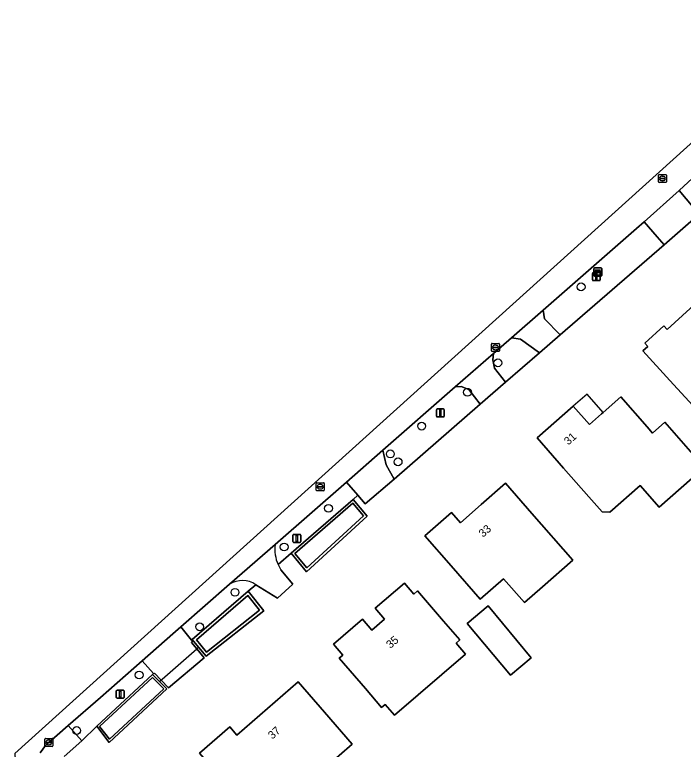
# Model space of a CAD drawing. Extents: x 157320 to 158835, y 386650 to 388491.
# Drawn here: x 157628 to 157711.5, y 388095.8 to 388187.5 of the extents above; entities that cross this region are included whole.
import ezdxf

# ---------------------------------------------------------------- set-up
doc = ezdxf.new("R2010")
doc.units = 0
for name, color, linetype in [('IMGEO_Boom', 7, 'Continuous'), ('IMGEO_Brandkraan', 7, 'Continuous'), ('IMGEO_Duiker', 7, 'Continuous'), ('IMGEO_Erf', 7, 'Continuous'), ('IMGEO_Groenvoorziening', 7, 'Continuous'), ('IMGEO_Kast', 7, 'Continuous'), ('IMGEO_Kolk', 7, 'Continuous'), ('IMGEO_Lichtmast', 7, 'Continuous'), ('IMGEO_Oever', 7, 'Continuous'), ('IMGEO_Pand', 7, 'Continuous'), ('IMGEO_Pand_nummerreeks', 7, 'Continuous'), ('IMGEO_Pand_overbouw', 7, 'Continuous'), ('IMGEO_Rijbaan_lokaal_open', 7, 'Continuous'), ('IMGEO_Rioolput', 7, 'Continuous'), ('IMGEO_Voetpad_open', 7, 'Continuous'), ('IMGEO_Waterloop', 7, 'Continuous')]:
    doc.layers.add(name, color=color, linetype=linetype)

msp = doc.modelspace()

# ---------------------------------------------------------------- linework, layer by layer
at = {"layer": 'IMGEO_Boom'}
for centre in [(157698.768, 388153.508), (157688.376, 388144.021), (157684.579, 388140.35), (157678.856, 388136.125), (157674.941, 388132.656), (157675.913, 388131.662), (157667.222, 388125.86), (157661.684, 388121.036), (157655.544, 388115.378), (157651.132, 388111.071), (157643.572, 388105.054), (157635.781, 388098.118)]:
    msp.add_circle(centre, 0.489, dxfattribs=at)
at = {"layer": 'IMGEO_Brandkraan'}
for p, q in [((157687.575, 388145.513), (157687.575, 388146.365)), ((157687.65, 388146.439), (157688.502, 388146.439)), ((157687.834, 388145.933), (157687.834, 388145.945)), ((157688.272, 388145.896), (157687.874, 388145.896)), ((157687.877, 388145.982), (157688.275, 388145.982)), ((157688.086, 388145.659), (157688.061, 388145.659)), ((157688.063, 388146.219), (157688.088, 388146.219)), ((157688.318, 388145.945), (157688.318, 388145.933)), ((157688.576, 388146.365), (157688.576, 388145.513)), ((157688.502, 388145.439), (157687.65, 388145.439))]:
    msp.add_line(p, q, dxfattribs=at)
for points in [[(157687.575, 388145.513), (157687.575, 388146.365)], [(157687.65, 388146.439), (157688.502, 388146.439)], [(157688.576, 388146.365), (157688.576, 388145.513)], [(157688.502, 388145.439), (157687.65, 388145.439)]]:
    msp.add_lwpolyline(points, dxfattribs=at)
for centre, radius, start, end in [((157687.652, 388146.363), 0.0765, 91.55205, 178.44795), ((157687.652, 388146.363), 0.0765, 91.55205, 178.44795), ((157687.874, 388145.942), 0.0403, 85.87752, 175.75265), ((157687.871, 388145.932), 0.0366, 178.93798, 274.71019), ((157688.275, 388145.939), 0.043, 264.86636, 352.45326), ((157688.279, 388145.944), 0.0386, 1.73085, 96.63898), ((157688.5, 388146.363), 0.0765, 1.55205, 88.44795), ((157688.5, 388146.363), 0.0765, 1.55205, 88.44795), ((157687.652, 388145.515), 0.0765, 181.55205, 268.44795), ((157687.652, 388145.515), 0.0765, 181.55205, 268.44795), ((157688.5, 388145.515), 0.0765, 271.55205, 358.44795), ((157688.5, 388145.515), 0.0765, 271.55205, 358.44795)]:
    msp.add_arc(centre, radius, start, end, dxfattribs=at)
for centre, major_axis, ratio, start_param, end_param in [((157688.062, 388145.939), (-0.387, 0.002), 0.722429, 4.712389, 7.853982), ((157688.087, 388145.939), (-0.39, 0.002), 0.717154, 1.570796, 4.712389)]:
    msp.add_ellipse(centre, major_axis=major_axis, ratio=ratio, start_param=start_param, end_param=end_param, dxfattribs=at)
at = {"layer": 'IMGEO_Duiker'}
msp.add_lwpolyline([(157646.128, 388104.231), (157650.776, 388108.333), (157651, 388108.53)], dxfattribs=at)
at = {"layer": 'IMGEO_Erf'}
for points in [[(157713.49, 388162.545), (157709.136, 388158.769), (157696.163, 388147.519), (157693.585, 388145.283), (157689.338, 388141.6), (157686.184, 388138.865), (157675.404, 388129.517), (157671.82, 388126.409), (157670.886, 388127.495), (157670.293, 388126.98), (157672.051, 388124.874), (157664.487, 388117.954), (157662.548, 388120.251), (157660.926, 388118.842)], [(157661.28, 388118.18), (157662.769, 388116.389), (157660.839, 388114.629), (157658.158, 388116.319), (157657.196, 388115.512), (157659.141, 388113.082), (157651.927, 388107.386), (157651, 388108.53), (157650.218, 388109.495), (157650.13, 388109.419), (157650.251, 388109.272), (157650.122, 388109.127), (157650.776, 388108.333), (157651.707, 388107.203), (157647.228, 388103.472), (157646.334, 388104.413), (157645.493, 388105.298), (157645.403, 388105.198), (157645.382, 388105.222), (157645.264, 388105.113), (157646.128, 388104.231), (157647.031, 388103.308), (157639.843, 388096.631), (157638.275, 388098.655), (157636.416, 388096.833), (157634.222, 388094.87)]]:
    msp.add_lwpolyline(points, dxfattribs=at)
for points in [[(157724.749, 388148.35), (157726.909, 388145.98), (157721.036, 388140.629), (157718.237, 388143.7), (157712.729, 388138.681), (157709.856, 388141.833), (157706.489, 388145.529), (157707.098, 388146.084), (157706.735, 388146.482), (157709.098, 388148.635), (157709.505, 388148.189), (157714.775, 388152.991), (157718.243, 388149.186), (157721.382, 388152.046)], [(157708.536, 388126.018), (157706.16, 388128.724), (157702.35, 388125.379), (157701.395, 388125.414), (157699.744, 388127.294), (157696.584, 388130.892), (157693.285, 388134.65), (157697.794, 388138.61), (157699.799, 388136.326), (157701.322, 388137.664), (157701.511, 388137.83), (157703.728, 388139.777), (157707.027, 388136.019), (157707.69, 388135.264), (157709.22, 388136.607), (157714.172, 388130.967), (157712.643, 388129.624)], [(157693.955, 388116.068), (157691.685, 388114.089), (157689.091, 388117.063), (157686.177, 388114.522), (157682.561, 388118.669), (157679.274, 388122.437), (157682.587, 388125.327), (157683.688, 388124.065), (157686.284, 388126.329), (157689.344, 388128.998), (157692.63, 388125.229), (157697.741, 388119.369)], [(157675.466, 388100.031), (157674.298, 388101.39), (157673.847, 388101.003), (157671.831, 388103.35), (157668.572, 388107.142), (157669.019, 388107.527), (157667.841, 388108.898), (157671.472, 388112.019), (157672.648, 388110.651), (157674.225, 388112.007), (157673.048, 388113.377), (157676.701, 388116.516), (157677.875, 388115.15), (157678.334, 388115.544), (157681.599, 388111.757), (157683.608, 388109.426), (157683.152, 388109.033), (157684.327, 388107.669)], [(157692.553, 388107.21), (157689.946, 388105.03), (157684.547, 388111.489), (157687.154, 388113.668)], [(157663.388, 388081.264), (157662.238, 388080.264), (157658.972, 388082.749), (157658.133, 388082.018), (157657.779, 388082.424), (157654.498, 388086.197), (157657.07, 388088.434), (157651.109, 388095.286), (157654.884, 388098.57), (157655.778, 388097.542), (157663.429, 388104.198), (157666.711, 388100.426), (157670.199, 388096.416), (157658.818, 388086.517)]]:
    msp.add_lwpolyline(points, close=True, dxfattribs=at)
msp.add_arc((157665.304, 388120.757), 4.779, 203.63013, 212.64055, dxfattribs=at)
at = {"layer": 'IMGEO_Groenvoorziening'}
for points in [[(157726.278, 388176.725), (157724.756, 388178.345), (157717.144, 388171.192), (157711.008, 388165.557), (157712.752, 388163.441), (157713.49, 388162.545), (157715.277, 388164.095), (157714.618, 388164.854), (157719.306, 388168.922), (157718.709, 388169.611)], [(157696.163, 388147.519), (157709.136, 388158.769), (157708.272, 388159.755), (157706.626, 388161.633), (157705.693, 388160.808), (157694.016, 388150.599), (157694.196, 388149.508)], [(157689.338, 388141.6), (157693.585, 388145.283), (157691.22, 388146.973), (157690.058, 388147.139), (157687.828, 388145.189), (157687.743, 388144.394), (157687.959, 388143.379)], [(157675.404, 388129.517), (157686.184, 388138.865), (157684.751, 388140.716), (157683.787, 388141.066), (157683.052, 388141.014), (157674.015, 388133.113), (157674.429, 388131.275)], [(157645.264, 388105.113), (157645.382, 388105.222), (157643.946, 388106.815), (157638.743, 388102.253), (157634.716, 388098.741), (157636.416, 388096.833), (157638.275, 388098.655)]]:
    msp.add_lwpolyline(points, close=True, dxfattribs=at)
for points in [[(157670.293, 388126.98), (157670.886, 388127.495), (157669.471, 388129.141), (157660.556, 388121.346)], [(157660.926, 388118.842), (157662.548, 388120.251), (157670.293, 388126.98)], [(157654.872, 388116.377), (157648.782, 388111.053), (157650.13, 388109.419), (157650.218, 388109.495), (157657.196, 388115.512)], [(157657.196, 388115.512), (157658.158, 388116.319)]]:
    msp.add_lwpolyline(points, dxfattribs=at)
for centre, radius, start, end in [((157665.34, 388120.774), 4.818, 173.17652, 203.63429), ((157656.472, 388113.893), 2.955, 55.20017, 122.77742)]:
    msp.add_arc(centre, radius, start, end, dxfattribs=at)
at = {"layer": 'IMGEO_Kast'}
for p, q in [((157700.351, 388154.938), (157700.351, 388155.779)), ((157700.351, 388155.779), (157700.351, 388154.938)), ((157700.426, 388155.863), (157701.267, 388155.863)), ((157701.267, 388155.863), (157700.426, 388155.863)), ((157701.351, 388155.788), (157701.351, 388154.947)), ((157701.351, 388154.947), (157701.351, 388155.788)), ((157701.276, 388154.863), (157700.435, 388154.863)), ((157700.435, 388154.863), (157701.276, 388154.863))]:
    msp.add_line(p, q, dxfattribs=at)
for points in [[(157700.546, 388155.653), (157701.146, 388155.653), (157701.146, 388155.568), (157700.546, 388155.568), (157700.546, 388155.653)], [(157700.546, 388155.478), (157701.146, 388155.478), (157701.146, 388154.989), (157700.546, 388154.989), (157700.546, 388155.478)]]:
    msp.add_lwpolyline(points, dxfattribs=at)
msp.add_circle((157700.63, 388155.327), 0.0377, dxfattribs=at)
for centre, start, end in [((157700.429, 388155.785), 92.4484, 184.28452), ((157700.429, 388155.785), 92.4484, 184.28452), ((157701.273, 388155.785), 2.4484, 94.28452), ((157701.273, 388155.785), 2.4484, 94.28452), ((157700.429, 388154.941), 182.4484, 274.28452), ((157700.429, 388154.941), 182.4484, 274.28452), ((157701.273, 388154.941), 272.4484, 4.28452), ((157701.273, 388154.941), 272.4484, 4.28452)]:
    msp.add_arc(centre, 0.0779, start, end, dxfattribs=at)
at = {"layer": 'IMGEO_Kolk'}
for p, q in [((157631.802, 388096.209), (157631.802, 388097.061)), ((157631.877, 388097.135), (157632.729, 388097.135)), ((157632.803, 388097.061), (157632.803, 388096.209)), ((157632.729, 388096.135), (157631.877, 388096.135)), ((157632.061, 388096.629), (157632.061, 388096.641)), ((157632.499, 388096.592), (157632.101, 388096.592)), ((157632.104, 388096.678), (157632.502, 388096.678)), ((157632.313, 388096.355), (157632.288, 388096.355)), ((157632.29, 388096.915), (157632.315, 388096.915)), ((157632.545, 388096.641), (157632.545, 388096.629))]:
    msp.add_line(p, q, dxfattribs=at)
for points in [[(157631.802, 388096.209), (157631.802, 388097.061)], [(157631.877, 388097.135), (157632.729, 388097.135)], [(157632.803, 388097.061), (157632.803, 388096.209)], [(157632.729, 388096.135), (157631.877, 388096.135)]]:
    msp.add_lwpolyline(points, dxfattribs=at)
for centre, radius, start, end in [((157631.879, 388097.059), 0.0765, 91.55205, 178.44795), ((157631.879, 388097.059), 0.0765, 91.55205, 178.44795), ((157632.727, 388097.059), 0.0765, 1.55205, 88.44795), ((157632.727, 388097.059), 0.0765, 1.55205, 88.44795), ((157631.879, 388096.211), 0.0765, 181.55205, 268.44795), ((157631.879, 388096.211), 0.0765, 181.55205, 268.44795), ((157632.101, 388096.638), 0.0403, 85.87752, 175.75265), ((157632.098, 388096.628), 0.0366, 178.93798, 274.71019), ((157632.502, 388096.635), 0.043, 264.86636, 352.45326), ((157632.506, 388096.64), 0.0386, 1.73085, 96.63898), ((157632.727, 388096.211), 0.0765, 271.55205, 358.44795), ((157632.727, 388096.211), 0.0765, 271.55205, 358.44795)]:
    msp.add_arc(centre, radius, start, end, dxfattribs=at)
for centre, major_axis, ratio, start_param, end_param in [((157632.289, 388096.635), (-0.387, 0.002), 0.722429, 4.712389, 7.853982), ((157632.314, 388096.635), (-0.39, 0.002), 0.717154, 1.570796, 4.712389)]:
    msp.add_ellipse(centre, major_axis=major_axis, ratio=ratio, start_param=start_param, end_param=end_param, dxfattribs=at)
at = {"layer": 'IMGEO_Lichtmast'}
for p, q in [((157700.178, 388154.392), (157700.178, 388155.192)), ((157700.178, 388155.192), (157700.178, 388154.392)), ((157700.278, 388155.292), (157701.068, 388155.292)), ((157701.068, 388155.292), (157700.278, 388155.292)), ((157701.168, 388155.192), (157701.168, 388154.392)), ((157701.168, 388154.392), (157701.168, 388155.192)), ((157701.068, 388154.292), (157700.278, 388154.292)), ((157700.278, 388154.292), (157701.068, 388154.292)), ((157680.794, 388138.27), (157681.584, 388138.27)), ((157681.584, 388138.27), (157680.794, 388138.27)), ((157680.694, 388137.37), (157680.694, 388138.17)), ((157680.694, 388138.17), (157680.694, 388137.37)), ((157681.684, 388138.17), (157681.684, 388137.37)), ((157681.684, 388137.37), (157681.684, 388138.17)), ((157681.584, 388137.27), (157680.794, 388137.27)), ((157680.794, 388137.27), (157681.584, 388137.27)), ((157662.763, 388121.713), (157662.763, 388122.513)), ((157662.763, 388122.513), (157662.763, 388121.713)), ((157662.863, 388122.613), (157663.653, 388122.613)), ((157663.653, 388122.613), (157662.863, 388122.613)), ((157663.753, 388122.513), (157663.753, 388121.713)), ((157663.753, 388121.713), (157663.753, 388122.513)), ((157663.653, 388121.613), (157662.863, 388121.613)), ((157662.863, 388121.613), (157663.653, 388121.613)), ((157640.718, 388102.265), (157640.718, 388103.065)), ((157640.718, 388103.065), (157640.718, 388102.265)), ((157640.818, 388103.165), (157641.608, 388103.165)), ((157641.608, 388103.165), (157640.818, 388103.165)), ((157641.708, 388103.065), (157641.708, 388102.265)), ((157641.708, 388102.265), (157641.708, 388103.065)), ((157641.608, 388102.165), (157640.818, 388102.165)), ((157640.818, 388102.165), (157641.608, 388102.165))]:
    msp.add_line(p, q, dxfattribs=at)
for points in [[(157700.598, 388155.167), (157700.748, 388155.167), (157700.748, 388154.417), (157700.598, 388154.417), (157700.598, 388155.167)], [(157681.114, 388138.145), (157681.264, 388138.145), (157681.264, 388137.395), (157681.114, 388137.395), (157681.114, 388138.145)], [(157663.183, 388122.488), (157663.333, 388122.488), (157663.333, 388121.738), (157663.183, 388121.738), (157663.183, 388122.488)], [(157641.138, 388103.04), (157641.288, 388103.04), (157641.288, 388102.29), (157641.138, 388102.29), (157641.138, 388103.04)]]:
    msp.add_lwpolyline(points, dxfattribs=at)
for centre, start, end in [((157700.278, 388155.192), 90, 180), ((157700.278, 388155.192), 90, 180), ((157701.068, 388155.192), 0, 90), ((157701.068, 388155.192), 360, 90), ((157700.278, 388154.392), 180, 270), ((157700.278, 388154.392), 180, 270), ((157701.068, 388154.392), 270, 0), ((157701.068, 388154.392), 270, 0), ((157680.794, 388138.17), 90, 180), ((157680.794, 388138.17), 90, 180), ((157681.584, 388138.17), 0, 90), ((157681.584, 388138.17), 360, 90), ((157680.794, 388137.37), 180, 270), ((157680.794, 388137.37), 180, 270), ((157681.584, 388137.37), 270, 0), ((157681.584, 388137.37), 270, 0), ((157662.863, 388122.513), 90, 180), ((157662.863, 388122.513), 90, 180), ((157663.653, 388122.513), 0, 90), ((157663.653, 388122.513), 360, 90), ((157662.863, 388121.713), 180, 270), ((157662.863, 388121.713), 180, 270), ((157663.653, 388121.713), 270, 0), ((157663.653, 388121.713), 270, 0), ((157640.818, 388103.065), 90, 180), ((157640.818, 388103.065), 90, 180), ((157641.608, 388103.065), 0, 90), ((157641.608, 388103.065), 360, 90), ((157640.818, 388102.265), 180, 270), ((157640.818, 388102.265), 180, 270), ((157641.608, 388102.265), 270, 0), ((157641.608, 388102.265), 270, 0)]:
    msp.add_arc(centre, 0.1, start, end, dxfattribs=at)
at = {"layer": 'IMGEO_Oever'}
for points in [[(157672.051, 388124.874), (157670.293, 388126.98), (157662.548, 388120.251), (157664.487, 388117.954)], [(157670.254, 388126.489), (157671.576, 388124.906), (157664.519, 388118.45), (157663.03, 388120.214)], [(157659.141, 388113.082), (157657.196, 388115.512), (157650.218, 388109.495), (157651, 388108.53), (157651.927, 388107.386)], [(157658.62, 388113.142), (157651.984, 388107.902), (157651.287, 388108.763), (157650.731, 388109.449), (157657.147, 388114.982)], [(157647.031, 388103.308), (157646.128, 388104.231), (157645.264, 388105.113), (157638.275, 388098.655), (157639.843, 388096.631)], [(157646.644, 388103.317), (157639.876, 388097.03), (157638.64, 388098.625), (157645.255, 388104.737)]]:
    msp.add_lwpolyline(points, close=True, dxfattribs=at)
at = {"layer": 'IMGEO_Pand'}
for points in [[(157712.729, 388138.681), (157718.237, 388143.7), (157721.036, 388140.629), (157726.909, 388145.98), (157724.749, 388148.35), (157721.382, 388152.046), (157718.243, 388149.186), (157714.775, 388152.991), (157709.505, 388148.189), (157709.098, 388148.635), (157706.735, 388146.482), (157707.098, 388146.084), (157706.489, 388145.529), (157709.856, 388141.833)], [(157703.728, 388139.777), (157701.511, 388137.83), (157701.322, 388137.664), (157699.799, 388136.326), (157697.794, 388138.61), (157693.285, 388134.65), (157696.584, 388130.892), (157699.744, 388127.294), (157701.395, 388125.414), (157702.35, 388125.379), (157706.16, 388128.724), (157708.536, 388126.018), (157712.643, 388129.624), (157714.172, 388130.967), (157709.22, 388136.607), (157707.69, 388135.264), (157707.027, 388136.019)], [(157686.284, 388126.329), (157683.688, 388124.065), (157682.587, 388125.327), (157679.274, 388122.437), (157682.561, 388118.669), (157686.177, 388114.522), (157689.091, 388117.063), (157691.685, 388114.089), (157693.955, 388116.068), (157697.741, 388119.369), (157692.63, 388125.229), (157689.344, 388128.998)], [(157675.466, 388100.031), (157684.327, 388107.669), (157683.152, 388109.033), (157683.608, 388109.426), (157681.599, 388111.757), (157678.334, 388115.544), (157677.875, 388115.15), (157676.701, 388116.516), (157673.048, 388113.377), (157674.225, 388112.007), (157672.648, 388110.651), (157671.472, 388112.019), (157667.841, 388108.898), (157669.019, 388107.527), (157668.572, 388107.142), (157671.831, 388103.35), (157673.847, 388101.003), (157674.298, 388101.39)], [(157689.946, 388105.03), (157692.553, 388107.21), (157687.154, 388113.668), (157684.547, 388111.489)], [(157662.238, 388080.264), (157663.388, 388081.264), (157658.818, 388086.517), (157670.199, 388096.416), (157666.711, 388100.426), (157663.429, 388104.198), (157655.778, 388097.542), (157654.884, 388098.57), (157651.109, 388095.286), (157657.07, 388088.434), (157654.498, 388086.197), (157657.779, 388082.424), (157658.133, 388082.018), (157658.972, 388082.749)]]:
    msp.add_lwpolyline(points, close=True, dxfattribs=at)
at = {"layer": 'IMGEO_Pand_overbouw'}
msp.add_lwpolyline([(157699.506, 388140.114), (157697.794, 388138.61), (157699.799, 388136.326), (157701.322, 388137.664), (157701.511, 388137.83)], close=True, dxfattribs=at)
at = {"layer": 'IMGEO_Rijbaan_lokaal_open'}
for points in [[(157730.293, 388187.485), (157628.035, 388095.238), (157628.345, 388089.973)], [(157631.204, 388095.33), (157631.531, 388095.798), (157631.899, 388096.235), (157632.305, 388096.638), (157634.716, 388098.741), (157638.743, 388102.253), (157643.946, 388106.815), (157647.786, 388110.182), (157648.782, 388111.053), (157654.872, 388116.377), (157660.556, 388121.346), (157669.471, 388129.141), (157674.015, 388133.113), (157683.052, 388141.014), (157687.828, 388145.189), (157690.058, 388147.139), (157694.016, 388150.599), (157705.693, 388160.808), (157706.626, 388161.633), (157711.008, 388165.557), (157717.144, 388171.192)], [(157660.556, 388121.346), (157654.872, 388116.377)], [(157658.158, 388116.319), (157660.839, 388114.629), (157662.769, 388116.389), (157661.28, 388118.18)]]:
    msp.add_lwpolyline(points, dxfattribs=at)
for points in [[(157713.49, 388162.545), (157712.752, 388163.441), (157711.008, 388165.557), (157706.626, 388161.633), (157708.272, 388159.755), (157709.136, 388158.769)], [(157696.163, 388147.519), (157694.196, 388149.508), (157694.016, 388150.599), (157690.058, 388147.139), (157691.22, 388146.973), (157693.585, 388145.283)], [(157689.338, 388141.6), (157687.959, 388143.379), (157687.743, 388144.394), (157687.828, 388145.189), (157683.052, 388141.014), (157683.787, 388141.066), (157684.751, 388140.716), (157686.184, 388138.865)], [(157675.404, 388129.517), (157674.429, 388131.275), (157674.015, 388133.113), (157669.471, 388129.141), (157670.886, 388127.495), (157671.82, 388126.409)], [(157651.707, 388107.203), (157650.776, 388108.333), (157650.122, 388109.127), (157650.251, 388109.272), (157650.13, 388109.419), (157648.782, 388111.053), (157647.786, 388110.182), (157643.946, 388106.815), (157645.382, 388105.222), (157645.403, 388105.198), (157645.493, 388105.298), (157646.334, 388104.413), (157647.228, 388103.472)]]:
    msp.add_lwpolyline(points, close=True, dxfattribs=at)
for centre, radius, start, end in [((157665.34, 388120.774), 4.818, 173.17652, 203.63429), ((157665.304, 388120.757), 4.779, 203.63013, 212.64055), ((157656.472, 388113.893), 2.955, 55.20017, 122.77742)]:
    msp.add_arc(centre, radius, start, end, dxfattribs=at)
at = {"layer": 'IMGEO_Rioolput'}
for p, q in [((157708.423, 388166.61), (157708.423, 388167.462)), ((157708.498, 388167.536), (157709.35, 388167.536)), ((157708.682, 388167.03), (157708.682, 388167.042)), ((157709.12, 388166.993), (157708.722, 388166.993)), ((157708.725, 388167.079), (157709.123, 388167.079)), ((157708.934, 388166.756), (157708.909, 388166.756)), ((157708.911, 388167.316), (157708.936, 388167.316)), ((157709.166, 388167.042), (157709.166, 388167.03)), ((157709.424, 388167.462), (157709.424, 388166.61)), ((157709.35, 388166.536), (157708.498, 388166.536)), ((157665.683, 388128.128), (157665.683, 388128.98)), ((157665.758, 388129.054), (157666.61, 388129.054)), ((157665.942, 388128.548), (157665.942, 388128.56)), ((157666.38, 388128.511), (157665.982, 388128.511)), ((157665.985, 388128.597), (157666.383, 388128.597)), ((157666.194, 388128.274), (157666.169, 388128.274)), ((157666.171, 388128.834), (157666.196, 388128.834)), ((157666.426, 388128.56), (157666.426, 388128.548)), ((157666.684, 388128.98), (157666.684, 388128.128)), ((157666.61, 388128.054), (157665.758, 388128.054))]:
    msp.add_line(p, q, dxfattribs=at)
for points in [[(157708.423, 388166.61), (157708.423, 388167.462)], [(157708.498, 388167.536), (157709.35, 388167.536)], [(157709.424, 388167.462), (157709.424, 388166.61)], [(157709.35, 388166.536), (157708.498, 388166.536)], [(157665.683, 388128.128), (157665.683, 388128.98)], [(157665.758, 388129.054), (157666.61, 388129.054)], [(157666.684, 388128.98), (157666.684, 388128.128)], [(157666.61, 388128.054), (157665.758, 388128.054)]]:
    msp.add_lwpolyline(points, dxfattribs=at)
for centre, radius, start, end in [((157708.5, 388167.46), 0.0765, 91.55205, 178.44795), ((157708.5, 388167.46), 0.0765, 91.55205, 178.44795), ((157708.722, 388167.039), 0.0403, 85.87752, 175.75265), ((157708.719, 388167.029), 0.0366, 178.93798, 274.71019), ((157709.123, 388167.036), 0.043, 264.86636, 352.45326), ((157709.127, 388167.041), 0.0386, 1.73085, 96.63898), ((157709.348, 388167.46), 0.0765, 1.55205, 88.44795), ((157709.348, 388167.46), 0.0765, 1.55205, 88.44795), ((157708.5, 388166.612), 0.0765, 181.55205, 268.44795), ((157708.5, 388166.612), 0.0765, 181.55205, 268.44795), ((157709.348, 388166.612), 0.0765, 271.55205, 358.44795), ((157709.348, 388166.612), 0.0765, 271.55205, 358.44795), ((157665.76, 388128.978), 0.0765, 91.55205, 178.44795), ((157665.76, 388128.978), 0.0765, 91.55205, 178.44795), ((157665.982, 388128.557), 0.0403, 85.87752, 175.75265), ((157665.979, 388128.547), 0.0366, 178.93798, 274.71019), ((157666.383, 388128.554), 0.043, 264.86636, 352.45326), ((157666.387, 388128.559), 0.0386, 1.73085, 96.63898), ((157666.608, 388128.978), 0.0765, 1.55205, 88.44795), ((157666.608, 388128.978), 0.0765, 1.55205, 88.44795), ((157665.76, 388128.13), 0.0765, 181.55205, 268.44795), ((157665.76, 388128.13), 0.0765, 181.55205, 268.44795), ((157666.608, 388128.13), 0.0765, 271.55205, 358.44795), ((157666.608, 388128.13), 0.0765, 271.55205, 358.44795)]:
    msp.add_arc(centre, radius, start, end, dxfattribs=at)
for centre, major_axis, ratio, start_param, end_param in [((157708.91, 388167.036), (-0.387, 0.002), 0.722429, 4.712389, 7.853982), ((157708.935, 388167.036), (-0.39, 0.002), 0.717154, 1.570796, 4.712389), ((157666.17, 388128.554), (-0.387, 0.002), 0.722429, 4.712389, 7.853982), ((157666.195, 388128.554), (-0.39, 0.002), 0.717154, 1.570796, 4.712389)]:
    msp.add_ellipse(centre, major_axis=major_axis, ratio=ratio, start_param=start_param, end_param=end_param, dxfattribs=at)
at = {"layer": 'IMGEO_Voetpad_open'}
msp.add_lwpolyline([(157634.222, 388094.87), (157636.416, 388096.833), (157634.716, 388098.741), (157632.305, 388096.638), (157631.899, 388096.235), (157631.531, 388095.798), (157631.204, 388095.33)], dxfattribs=at)
at = {"layer": 'IMGEO_Waterloop'}
for points in [[(157670.254, 388126.489), (157663.03, 388120.214), (157664.519, 388118.45), (157671.576, 388124.906)], [(157658.62, 388113.142), (157657.147, 388114.982), (157650.731, 388109.449), (157651.287, 388108.763), (157651.984, 388107.902)], [(157646.644, 388103.317), (157645.255, 388104.737), (157638.64, 388098.625), (157639.876, 388097.03)]]:
    msp.add_lwpolyline(points, close=True, dxfattribs=at)

# ---------------------------------------------------------------- texts
at = {"layer": 'IMGEO_Pand_nummerreeks'}
for s, rotation, p in [('31', 41.29307, (157697.168, 388133.694)), ('33', 41.09204, (157686.519, 388122.181)), ('35', 40.69094, (157674.948, 388108.303)), ('37', 41.02169, (157660.201, 388096.979))]:
    msp.add_text(s, height=1, rotation=rotation, dxfattribs=at).set_placement(p)

doc.saveas('drawing.dxf')
